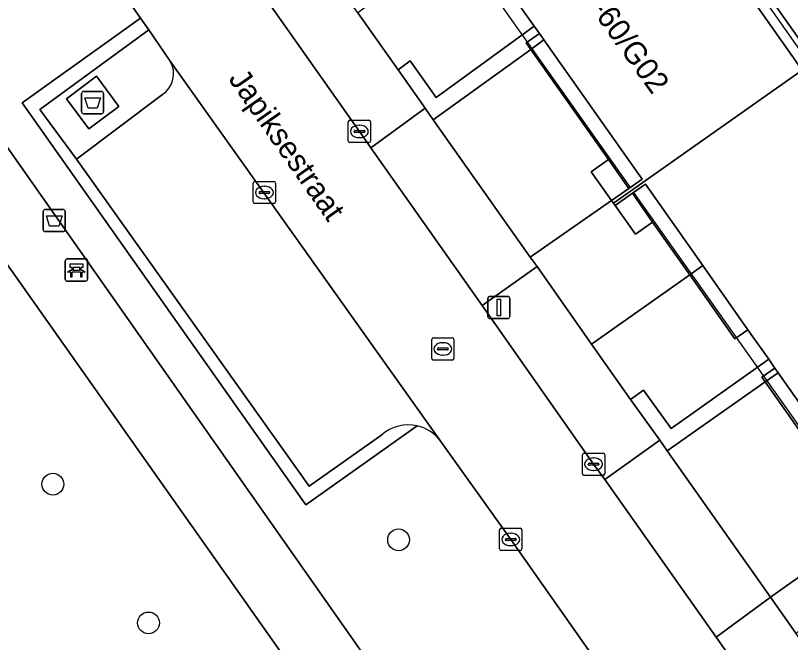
# Model space of a CAD drawing. Extents: x 159352 to 160617, y 385888 to 387323.
# Drawn here: x 160055.18 to 160090.01, y 387181.22 to 387209.38 of the extents above; entities that cross this region are included whole.
import ezdxf

# ---------------------------------------------------------------- set-up
doc = ezdxf.new("R2010")
doc.units = 0
for name, color, linetype in [('IMGEO_Afval_apart_plaats', 7, 'Continuous'), ('IMGEO_Afvalbak', 7, 'Continuous'), ('IMGEO_Bank', 7, 'Continuous'), ('IMGEO_Boom', 7, 'Continuous'), ('IMGEO_Groenvoorziening', 7, 'Continuous'), ('IMGEO_Haag', 7, 'Continuous'), ('IMGEO_Kolk', 7, 'Continuous'), ('IMGEO_Lichtmast', 7, 'Continuous'), ('IMGEO_Openbare_ruimte_label', 7, 'Continuous'), ('IMGEO_Pand', 7, 'Continuous'), ('IMGEO_Pand_nummerreeks', 7, 'Continuous'), ('IMGEO_Pand_overbouw', 7, 'Continuous'), ('IMGEO_Parkeervlak_open', 7, 'Continuous'), ('IMGEO_Rijbaan_lokaal_open', 7, 'Continuous'), ('IMGEO_Rioolput', 7, 'Continuous'), ('IMGEO_Voetpad_gesloten', 7, 'Continuous'), ('IMGEO_Voetpad_open', 7, 'Continuous')]:
    doc.layers.add(name, color=color, linetype=linetype)

msp = doc.modelspace()

# ---------------------------------------------------------------- linework, layer by layer
at = {"layer": 'IMGEO_Afval_apart_plaats'}
for p, q in [((160058.251, 387205.966), (160059.041, 387205.966)), ((160059.041, 387205.966), (160058.251, 387205.966)), ((160058.151, 387205.066), (160058.151, 387205.866)), ((160058.151, 387205.866), (160058.151, 387205.066)), ((160059.141, 387205.866), (160059.141, 387205.066)), ((160059.141, 387205.066), (160059.141, 387205.866)), ((160059.041, 387204.966), (160058.251, 387204.966)), ((160058.251, 387204.966), (160059.041, 387204.966))]:
    msp.add_line(p, q, dxfattribs=at)
msp.add_lwpolyline([(160058.294, 387205.68), (160058.998, 387205.68), (160058.849, 387205.21), (160058.443, 387205.21), (160058.294, 387205.68)], dxfattribs=at)
for centre, start, end in [((160058.251, 387205.866), 90, 180), ((160058.251, 387205.866), 90, 180), ((160059.041, 387205.866), 0, 90), ((160059.041, 387205.866), 360, 90), ((160058.251, 387205.066), 180, 270), ((160058.251, 387205.066), 180, 270), ((160059.041, 387205.066), 270, 0), ((160059.041, 387205.066), 270, 0)]:
    msp.add_arc(centre, 0.1, start, end, dxfattribs=at)
at = {"layer": 'IMGEO_Afvalbak'}
for p, q in [((160056.424, 387199.768), (160056.424, 387200.568)), ((160056.424, 387200.568), (160056.424, 387199.768)), ((160056.524, 387200.668), (160057.314, 387200.668)), ((160057.314, 387200.668), (160056.524, 387200.668)), ((160057.414, 387200.568), (160057.414, 387199.768)), ((160057.414, 387199.768), (160057.414, 387200.568)), ((160057.314, 387199.668), (160056.524, 387199.668)), ((160056.524, 387199.668), (160057.314, 387199.668))]:
    msp.add_line(p, q, dxfattribs=at)
msp.add_lwpolyline([(160056.567, 387200.382), (160057.271, 387200.382), (160057.122, 387199.912), (160056.716, 387199.912), (160056.567, 387200.382)], dxfattribs=at)
for centre, start, end in [((160056.524, 387200.568), 90, 180), ((160056.524, 387200.568), 90, 180), ((160057.314, 387200.568), 0, 90), ((160057.314, 387200.568), 360, 90), ((160056.524, 387199.768), 180, 270), ((160056.524, 387199.768), 180, 270), ((160057.314, 387199.768), 270, 0), ((160057.314, 387199.768), 270, 0)]:
    msp.add_arc(centre, 0.1, start, end, dxfattribs=at)
at = {"layer": 'IMGEO_Bank'}
for p, q in [((160057.42, 387197.52), (160057.42, 387198.361)), ((160057.42, 387198.361), (160057.42, 387197.52)), ((160057.495, 387198.445), (160058.336, 387198.445)), ((160058.336, 387198.445), (160057.495, 387198.445)), ((160058.42, 387198.37), (160058.42, 387197.529)), ((160058.42, 387197.529), (160058.42, 387198.37)), ((160057.729, 387197.951), (160057.729, 387198.057)), ((160057.773, 387198.057), (160057.773, 387197.951)), ((160058.061, 387198.063), (160057.779, 387198.063)), ((160057.779, 387197.945), (160058.061, 387197.945)), ((160058.067, 387197.951), (160058.067, 387198.057)), ((160058.111, 387198.057), (160058.111, 387197.951)), ((160058.117, 387197.843), (160057.724, 387197.843)), ((160058.345, 387197.445), (160057.504, 387197.445)), ((160057.504, 387197.445), (160058.345, 387197.445))]:
    msp.add_line(p, q, dxfattribs=at)
for points in [[(160057.667, 387197.843), (160057.525, 387197.843), (160057.637, 387197.945), (160057.723, 387197.945)], [(160057.723, 387198.063), (160057.637, 387198.063), (160057.637, 387198.224), (160058.2, 387198.224), (160058.2, 387198.063), (160058.117, 387198.063)], [(160058.117, 387197.945), (160058.2, 387197.945), (160058.312, 387197.843), (160058.173, 387197.843)], [(160057.717, 387197.836), (160057.717, 387197.629), (160057.674, 387197.629), (160057.674, 387197.836)], [(160058.167, 387197.836), (160058.167, 387197.629), (160058.123, 387197.629), (160058.123, 387197.836)]]:
    msp.add_lwpolyline(points, dxfattribs=at)
for centre, radius, start, end in [((160057.498, 387198.367), 0.0779, 92.4484, 184.2845), ((160057.498, 387198.367), 0.0779, 92.4484, 184.2845), ((160058.342, 387198.367), 0.0779, 2.4484, 94.2845), ((160058.342, 387198.367), 0.0779, 2.4484, 94.2845), ((160057.722, 387198.056), 0.00671, 2.8957, 87.1043), ((160057.722, 387197.952), 0.00671, 272.8957, 357.1043), ((160057.779, 387198.056), 0.00671, 92.8957, 177.1043), ((160057.779, 387197.952), 0.00671, 182.8957, 267.1043), ((160058.061, 387198.056), 0.00671, 2.8957, 87.1043), ((160058.061, 387197.952), 0.00671, 272.8957, 357.1043), ((160058.118, 387198.056), 0.00671, 92.8957, 177.1043), ((160058.118, 387197.952), 0.00671, 182.8957, 267.1043), ((160057.667, 387197.836), 0.00671, 2.8957, 87.1043), ((160057.724, 387197.836), 0.00671, 92.8957, 177.1043), ((160058.116, 387197.836), 0.00671, 2.8957, 87.1043), ((160058.173, 387197.836), 0.00671, 92.8957, 177.1043), ((160057.498, 387197.523), 0.0779, 182.4484, 274.2845), ((160057.498, 387197.523), 0.0779, 182.4484, 274.2845), ((160058.342, 387197.523), 0.0779, 272.4484, 4.2845), ((160058.342, 387197.523), 0.0779, 272.4484, 4.2845)]:
    msp.add_arc(centre, radius, start, end, dxfattribs=at)
at = {"layer": 'IMGEO_Boom'}
for centre in [(160056.861, 387188.325), (160072.394, 387185.827), (160061.157, 387182.094)]:
    msp.add_circle(centre, 0.489, dxfattribs=at)
at = {"layer": 'IMGEO_Groenvoorziening'}
for points in [[(160055.344, 387245.866), (160061.889, 387236.885), (160062.993, 387237.663), (160066.918, 387240.492), (160069.339, 387237.153), (160069.831, 387237.501), (160069.999, 387237.253), (160101.595, 387192.43), (160101.768, 387192.185), (160101.318, 387191.868), (160103.698, 387188.573), (160099.727, 387185.778), (160098.501, 387187.499), (160094.378, 387184.565), (160106.061, 387168.128), (160120.668, 387178.511)], [(160047.759, 387218.278), (160047.233, 387217.92), (160045.523, 387216.683), (160071.634, 387179.516), (160072.873, 387180.372), (160077.062, 387174.45), (160075.838, 387173.576), (160081.67, 387165.264), (160082.162, 387165.609), (160085.922, 387160.251), (160087.266, 387161.158), (160087.465, 387161.304)], [(160073.235, 387190.943), (160068.226, 387187.397), (160055.476, 387205.455), (160060.802, 387209.256), (160055.702, 387216.6)], [(160071.636, 387190.546), (160068.37, 387188.233), (160057.923, 387202.922), (160056.269, 387205.161), (160061.166, 387208.732), (160060.802, 387209.256), (160055.476, 387205.455), (160068.226, 387187.397), (160073.235, 387190.943)], [(160068.517, 387178.792), (160051.832, 387202.4), (160051.581, 387202.763), (160025.862, 387184.96), (160025.517, 387185.451), (160025.275, 387185.281), (160017.272, 387196.671), (160015.897, 387195.695), (160015.697, 387195.563)], [(160088.812, 387169.672), (160088.671, 387169.86), (160077.438, 387185.845), (160074.25, 387190.309)]]:
    msp.add_lwpolyline(points, dxfattribs=at)
for points in [[(160073.582, 387205.216), (160073.952, 387204.694), (160078.34, 387207.856), (160078.133, 387208.149), (160078.721, 387208.564), (160078.484, 387208.899), (160074.086, 387205.694), (160072.919, 387207.337), (160072.372, 387206.94)], [(160081.058, 387194.621), (160085.478, 387197.735), (160083.809, 387200.101), (160083.046, 387199.558), (160082.13, 387200.845), (160082.049, 387200.954), (160081.967, 387201.063), (160078.312, 387198.525), (160078.615, 387198.1)], [(160084.465, 387189.826), (160088.874, 387192.92), (160088.723, 387193.134), (160089.301, 387193.542), (160089.026, 387193.934), (160084.636, 387190.82), (160083.395, 387192.545), (160082.811, 387192.125), (160084.135, 387190.298)]]:
    msp.add_lwpolyline(points, close=True, dxfattribs=at)
for centre, radius, start, end in [((160072.828, 387189.163), 1.826, 77.1327, 130.7543), ((160072.825, 387189.157), 1.833, 38.9536, 77.0661)]:
    msp.add_arc(centre, radius, start, end, dxfattribs=at)
at = {"layer": 'IMGEO_Haag'}
msp.add_lwpolyline([(160071.636, 387190.546), (160068.37, 387188.233), (160057.923, 387202.922), (160056.269, 387205.161), (160061.166, 387208.732), (160060.802, 387209.256), (160055.476, 387205.455), (160068.226, 387187.397), (160073.235, 387190.943)], dxfattribs=at)
msp.add_lwpolyline([(160084.465, 387189.826), (160088.874, 387192.92), (160088.723, 387193.134), (160089.301, 387193.542), (160089.026, 387193.934), (160084.636, 387190.82), (160083.395, 387192.545), (160082.811, 387192.125), (160084.135, 387190.298)], close=True, dxfattribs=at)
msp.add_arc((160072.828, 387189.163), 1.826, 77.1327, 130.7543, dxfattribs=at)
at = {"layer": 'IMGEO_Kolk'}
for p, q in [((160070.133, 387203.744), (160070.133, 387204.596)), ((160070.208, 387204.67), (160071.06, 387204.67)), ((160071.134, 387204.596), (160071.134, 387203.744)), ((160070.435, 387204.213), (160070.833, 387204.213)), ((160070.621, 387204.45), (160070.646, 387204.45)), ((160070.392, 387204.164), (160070.392, 387204.176)), ((160070.83, 387204.127), (160070.432, 387204.127)), ((160070.644, 387203.89), (160070.619, 387203.89)), ((160070.876, 387204.176), (160070.876, 387204.164)), ((160071.06, 387203.67), (160070.208, 387203.67)), ((160065.865, 387201.001), (160065.865, 387201.853)), ((160065.94, 387201.927), (160066.792, 387201.927)), ((160066.866, 387201.853), (160066.866, 387201.001)), ((160066.124, 387201.421), (160066.124, 387201.433)), ((160066.167, 387201.47), (160066.565, 387201.47)), ((160066.353, 387201.707), (160066.378, 387201.707)), ((160066.608, 387201.433), (160066.608, 387201.421)), ((160066.562, 387201.384), (160066.164, 387201.384)), ((160066.376, 387201.147), (160066.351, 387201.147)), ((160066.792, 387200.927), (160065.94, 387200.927)), ((160080.655, 387188.797), (160080.655, 387189.649)), ((160080.73, 387189.723), (160081.582, 387189.723)), ((160081.656, 387189.649), (160081.656, 387188.797)), ((160080.914, 387189.217), (160080.914, 387189.229)), ((160080.957, 387189.266), (160081.355, 387189.266)), ((160081.143, 387189.503), (160081.168, 387189.503)), ((160081.398, 387189.229), (160081.398, 387189.217)), ((160081.352, 387189.18), (160080.954, 387189.18)), ((160081.166, 387188.943), (160081.141, 387188.943)), ((160081.582, 387188.723), (160080.73, 387188.723)), ((160076.935, 387185.418), (160076.935, 387186.27)), ((160077.01, 387186.344), (160077.862, 387186.344)), ((160077.423, 387186.124), (160077.448, 387186.124)), ((160077.936, 387186.27), (160077.936, 387185.418)), ((160077.194, 387185.838), (160077.194, 387185.85)), ((160077.632, 387185.801), (160077.234, 387185.801)), ((160077.237, 387185.887), (160077.635, 387185.887)), ((160077.678, 387185.85), (160077.678, 387185.838)), ((160077.446, 387185.564), (160077.421, 387185.564)), ((160077.862, 387185.344), (160077.01, 387185.344))]:
    msp.add_line(p, q, dxfattribs=at)
for points in [[(160070.133, 387203.744), (160070.133, 387204.596)], [(160070.208, 387204.67), (160071.06, 387204.67)], [(160071.134, 387204.596), (160071.134, 387203.744)], [(160071.06, 387203.67), (160070.208, 387203.67)], [(160065.865, 387201.001), (160065.865, 387201.853)], [(160065.94, 387201.927), (160066.792, 387201.927)], [(160066.866, 387201.853), (160066.866, 387201.001)], [(160066.792, 387200.927), (160065.94, 387200.927)], [(160080.655, 387188.797), (160080.655, 387189.649)], [(160080.73, 387189.723), (160081.582, 387189.723)], [(160081.656, 387189.649), (160081.656, 387188.797)], [(160081.582, 387188.723), (160080.73, 387188.723)], [(160076.935, 387185.418), (160076.935, 387186.27)], [(160077.01, 387186.344), (160077.862, 387186.344)], [(160077.936, 387186.27), (160077.936, 387185.418)], [(160077.862, 387185.344), (160077.01, 387185.344)]]:
    msp.add_lwpolyline(points, dxfattribs=at)
for centre, radius, start, end in [((160070.21, 387204.594), 0.0765, 91.552, 178.448), ((160070.21, 387204.594), 0.0765, 91.552, 178.448), ((160071.058, 387204.594), 0.0765, 1.552, 88.448), ((160071.058, 387204.594), 0.0765, 1.552, 88.448), ((160070.432, 387204.173), 0.0403, 85.8775, 175.7526), ((160070.837, 387204.175), 0.0386, 1.7309, 96.639), ((160070.429, 387204.163), 0.0366, 178.938, 274.7102), ((160070.833, 387204.17), 0.043, 264.8664, 352.4533), ((160070.21, 387203.746), 0.0765, 181.552, 268.448), ((160070.21, 387203.746), 0.0765, 181.552, 268.448), ((160071.058, 387203.746), 0.0765, 271.552, 358.448), ((160071.058, 387203.746), 0.0765, 271.552, 358.448), ((160065.942, 387201.851), 0.0765, 91.552, 178.448), ((160065.942, 387201.851), 0.0765, 91.552, 178.448), ((160066.79, 387201.851), 0.0765, 1.552, 88.448), ((160066.79, 387201.851), 0.0765, 1.552, 88.448), ((160066.164, 387201.43), 0.0403, 85.8775, 175.7526), ((160066.161, 387201.42), 0.0366, 178.938, 274.7102), ((160066.565, 387201.427), 0.043, 264.8664, 352.4533), ((160066.569, 387201.432), 0.0386, 1.7309, 96.639), ((160065.942, 387201.003), 0.0765, 181.552, 268.448), ((160065.942, 387201.003), 0.0765, 181.552, 268.448), ((160066.79, 387201.003), 0.0765, 271.552, 358.448), ((160066.79, 387201.003), 0.0765, 271.552, 358.448), ((160080.732, 387189.647), 0.0765, 91.552, 178.448), ((160080.732, 387189.647), 0.0765, 91.552, 178.448), ((160081.58, 387189.647), 0.0765, 1.552, 88.448), ((160081.58, 387189.647), 0.0765, 1.552, 88.448), ((160080.954, 387189.226), 0.0403, 85.8775, 175.7526), ((160081.359, 387189.228), 0.0386, 1.7309, 96.639), ((160080.951, 387189.216), 0.0366, 178.938, 274.7102), ((160081.355, 387189.223), 0.043, 264.8664, 352.4533), ((160080.732, 387188.799), 0.0765, 181.552, 268.448), ((160080.732, 387188.799), 0.0765, 181.552, 268.448), ((160081.58, 387188.799), 0.0765, 271.552, 358.448), ((160081.58, 387188.799), 0.0765, 271.552, 358.448), ((160077.012, 387186.268), 0.0765, 91.552, 178.448), ((160077.012, 387186.268), 0.0765, 91.552, 178.448), ((160077.86, 387186.268), 0.0765, 1.552, 88.448), ((160077.86, 387186.268), 0.0765, 1.552, 88.448), ((160077.234, 387185.847), 0.0403, 85.8775, 175.7526), ((160077.231, 387185.837), 0.0366, 178.938, 274.7102), ((160077.635, 387185.844), 0.043, 264.8664, 352.4533), ((160077.639, 387185.849), 0.0386, 1.7309, 96.639), ((160077.012, 387185.42), 0.0765, 181.552, 268.448), ((160077.012, 387185.42), 0.0765, 181.552, 268.448), ((160077.86, 387185.42), 0.0765, 271.552, 358.448), ((160077.86, 387185.42), 0.0765, 271.552, 358.448)]:
    msp.add_arc(centre, radius, start, end, dxfattribs=at)
for centre, major_axis, ratio, start_param, end_param in [((160070.62, 387204.17), (-0.387, 0.002), 0.722429, 4.712389, 7.853982), ((160070.645, 387204.17), (-0.39, 0.002), 0.717154, 1.570796, 4.712389), ((160066.352, 387201.427), (-0.387, 0.002), 0.722429, 4.712389, 7.853982), ((160066.377, 387201.427), (-0.39, 0.002), 0.717154, 1.570796, 4.712389), ((160081.142, 387189.223), (-0.387, 0.002), 0.722429, 4.712389, 7.853982), ((160081.167, 387189.223), (-0.39, 0.002), 0.717154, 1.570796, 4.712389), ((160077.422, 387185.844), (-0.387, 0.002), 0.722429, 4.712389, 7.853982), ((160077.447, 387185.844), (-0.39, 0.002), 0.717154, 1.570796, 4.712389)]:
    msp.add_ellipse(centre, major_axis=major_axis, ratio=ratio, start_param=start_param, end_param=end_param, dxfattribs=at)
at = {"layer": 'IMGEO_Lichtmast'}
for p, q in [((160076.403, 387195.863), (160076.403, 387196.663)), ((160076.403, 387196.663), (160076.403, 387195.863)), ((160076.503, 387196.763), (160077.293, 387196.763)), ((160077.293, 387196.763), (160076.503, 387196.763)), ((160077.393, 387196.663), (160077.393, 387195.863)), ((160077.393, 387195.863), (160077.393, 387196.663)), ((160077.293, 387195.763), (160076.503, 387195.763)), ((160076.503, 387195.763), (160077.293, 387195.763))]:
    msp.add_line(p, q, dxfattribs=at)
msp.add_lwpolyline([(160076.823, 387196.638), (160076.973, 387196.638), (160076.973, 387195.888), (160076.823, 387195.888), (160076.823, 387196.638)], dxfattribs=at)
for centre, start, end in [((160076.503, 387196.663), 90, 180), ((160076.503, 387196.663), 90, 180), ((160077.293, 387196.663), 0, 90), ((160077.293, 387196.663), 360, 90), ((160076.503, 387195.863), 180, 270), ((160076.503, 387195.863), 180, 270), ((160077.293, 387195.863), 270, 0), ((160077.293, 387195.863), 270, 0)]:
    msp.add_arc(centre, 0.1, start, end, dxfattribs=at)
at = {"layer": 'IMGEO_Pand'}
for points in [[(160079.979, 387221.887), (160071.493, 387215.906), (160071.573, 387215.795), (160072.36, 387216.334), (160072.946, 387216.735), (160075.504, 387213.115), (160077.558, 387210.21), (160078.484, 387208.899), (160078.721, 387208.564), (160078.924, 387208.277), (160083.338, 387202.031), (160082.744, 387201.612), (160081.967, 387201.063), (160082.049, 387200.954), (160090.522, 387206.926)], [(160090.522, 387206.926), (160082.049, 387200.954), (160082.13, 387200.845), (160082.899, 387201.391), (160083.484, 387201.806), (160086.061, 387198.146), (160088.09, 387195.263), (160089.026, 387193.934), (160089.301, 387193.542), (160089.453, 387193.327), (160093.907, 387186.999), (160093.335, 387186.597), (160092.523, 387186.026), (160092.693, 387185.783), (160101.318, 387191.868), (160101.768, 387192.185), (160101.595, 387192.43), (160101.383, 387192.28), (160101.023, 387192.026)]]:
    msp.add_lwpolyline(points, close=True, dxfattribs=at)
at = {"layer": 'IMGEO_Pand_overbouw'}
for points in [[(160080.339, 387222.141), (160079.979, 387221.887), (160090.522, 387206.926), (160090.882, 387207.18)], [(160072.946, 387216.735), (160072.388, 387216.353), (160082.799, 387201.65), (160083.338, 387202.031), (160078.924, 387208.277), (160078.721, 387208.564), (160078.484, 387208.899), (160077.558, 387210.21), (160075.504, 387213.115)], [(160083.484, 387201.806), (160082.954, 387201.43), (160093.417, 387186.655), (160093.907, 387186.999), (160089.453, 387193.327), (160089.301, 387193.542), (160089.026, 387193.934), (160088.09, 387195.263), (160086.061, 387198.146)]]:
    msp.add_lwpolyline(points, close=True, dxfattribs=at)
at = {"layer": 'IMGEO_Parkeervlak_open'}
for points in [[(160078.312, 387198.525), (160081.967, 387201.063), (160081.051, 387202.351), (160081.831, 387202.906), (160078.34, 387207.856), (160073.952, 387204.694)], [(160089.11, 387183.247), (160092.693, 387185.783), (160092.523, 387186.026), (160091.607, 387187.313), (160092.421, 387187.892), (160088.874, 387192.92), (160084.465, 387189.826)]]:
    msp.add_lwpolyline(points, close=True, dxfattribs=at)
for points in [[(160074.25, 387190.309), (160062.131, 387207.328)], [(160061.784, 387205.823), (160057.923, 387202.922), (160068.37, 387188.233), (160071.636, 387190.546)]]:
    msp.add_lwpolyline(points, dxfattribs=at)
for centre, radius, start, end in [((160061.162, 387206.759), 1.124, 303.5979, 30.4351), ((160072.828, 387189.163), 1.826, 77.1327, 130.7543), ((160072.825, 387189.157), 1.833, 38.9536, 77.0661)]:
    msp.add_arc(centre, radius, start, end, dxfattribs=at)
at = {"layer": 'IMGEO_Rijbaan_lokaal_open'}
for points in [[(160076.145, 387196.356), (160071.148, 387203.431), (160070.633, 387204.17), (160065.572, 387211.357), (160060.398, 387218.642), (160059.911, 387219.325), (160059.753, 387219.539)], [(160055.702, 387216.6), (160060.802, 387209.256), (160061.166, 387208.732), (160062.131, 387207.328), (160074.25, 387190.309), (160077.438, 387185.845), (160088.671, 387169.86), (160088.812, 387169.672)], [(160093.103, 387172.318), (160092.876, 387172.643), (160086.659, 387181.459), (160081.656, 387188.529), (160081.155, 387189.222), (160076.145, 387196.356)]]:
    msp.add_lwpolyline(points, dxfattribs=at)
at = {"layer": 'IMGEO_Rioolput'}
for p, q in [((160073.882, 387193.974), (160073.882, 387194.826)), ((160073.957, 387194.9), (160074.809, 387194.9)), ((160074.883, 387194.826), (160074.883, 387193.974)), ((160074.37, 387194.68), (160074.395, 387194.68)), ((160074.141, 387194.394), (160074.141, 387194.406)), ((160074.579, 387194.357), (160074.181, 387194.357)), ((160074.184, 387194.443), (160074.582, 387194.443)), ((160074.393, 387194.12), (160074.368, 387194.12)), ((160074.625, 387194.406), (160074.625, 387194.394)), ((160074.809, 387193.9), (160073.957, 387193.9))]:
    msp.add_line(p, q, dxfattribs=at)
for points in [[(160073.882, 387193.974), (160073.882, 387194.826)], [(160073.957, 387194.9), (160074.809, 387194.9)], [(160074.883, 387194.826), (160074.883, 387193.974)], [(160074.809, 387193.9), (160073.957, 387193.9)]]:
    msp.add_lwpolyline(points, dxfattribs=at)
for centre, radius, start, end in [((160073.959, 387194.824), 0.0765, 91.552, 178.448), ((160073.959, 387194.824), 0.0765, 91.552, 178.448), ((160074.807, 387194.824), 0.0765, 1.552, 88.448), ((160074.807, 387194.824), 0.0765, 1.552, 88.448), ((160074.181, 387194.403), 0.0403, 85.8775, 175.7526), ((160074.178, 387194.393), 0.0366, 178.938, 274.7102), ((160074.582, 387194.4), 0.043, 264.8664, 352.4533), ((160074.586, 387194.405), 0.0386, 1.7309, 96.639), ((160073.959, 387193.976), 0.0765, 181.552, 268.448), ((160073.959, 387193.976), 0.0765, 181.552, 268.448), ((160074.807, 387193.976), 0.0765, 271.552, 358.448), ((160074.807, 387193.976), 0.0765, 271.552, 358.448)]:
    msp.add_arc(centre, radius, start, end, dxfattribs=at)
for centre, major_axis, ratio, start_param, end_param in [((160074.369, 387194.4), (-0.387, 0.002), 0.722429, 4.712389, 7.853982), ((160074.394, 387194.4), (-0.39, 0.002), 0.717154, 1.570796, 4.712389)]:
    msp.add_ellipse(centre, major_axis=major_axis, ratio=ratio, start_param=start_param, end_param=end_param, dxfattribs=at)
at = {"layer": 'IMGEO_Voetpad_gesloten'}
msp.add_lwpolyline([(160058.822, 387206.645), (160057.467, 387205.637), (160058.471, 387204.287), (160059.826, 387205.295)], close=True, dxfattribs=at)
at = {"layer": 'IMGEO_Voetpad_open'}
for points in [[(160069.999, 387237.253), (160069.792, 387237.106), (160069.432, 387236.852), (160079.979, 387221.887), (160090.522, 387206.926), (160101.023, 387192.026), (160101.383, 387192.28), (160101.595, 387192.43)], [(160072.372, 387206.94), (160070.57, 387209.497), (160068.029, 387213.12), (160065.572, 387211.357), (160070.633, 387204.17), (160071.148, 387203.431), (160073.582, 387205.216)], [(160072.372, 387206.94), (160072.919, 387207.337), (160074.086, 387205.694), (160078.484, 387208.899), (160077.558, 387210.21), (160076.971, 387209.796), (160074.928, 387212.693), (160070.57, 387209.497)], [(160078.34, 387207.856), (160078.924, 387208.277), (160078.721, 387208.564), (160078.133, 387208.149)], [(160082.744, 387201.612), (160083.338, 387202.031), (160078.924, 387208.277), (160078.34, 387207.856), (160081.831, 387202.906)], [(160058.471, 387204.287), (160057.467, 387205.637), (160058.822, 387206.645), (160059.826, 387205.295)], [(160073.952, 387204.694), (160073.582, 387205.216), (160071.148, 387203.431), (160076.145, 387196.356), (160078.615, 387198.1), (160078.312, 387198.525)], [(160081.051, 387202.351), (160081.967, 387201.063), (160082.744, 387201.612), (160081.831, 387202.906)], [(160083.809, 387200.101), (160085.478, 387197.735), (160086.061, 387198.146), (160083.484, 387201.806), (160082.899, 387201.391)], [(160083.809, 387200.101), (160082.899, 387201.391), (160082.13, 387200.845), (160083.046, 387199.558)], [(160078.615, 387198.1), (160076.145, 387196.356), (160081.155, 387189.222), (160081.656, 387188.529), (160084.135, 387190.298), (160082.811, 387192.125), (160081.058, 387194.621)], [(160088.09, 387195.263), (160086.061, 387198.146), (160085.478, 387197.735), (160087.51, 387194.854)], [(160082.811, 387192.125), (160083.395, 387192.545), (160084.636, 387190.82), (160089.026, 387193.934), (160088.09, 387195.263), (160087.51, 387194.854), (160085.478, 387197.735), (160081.058, 387194.621)], [(160088.874, 387192.92), (160089.453, 387193.327), (160089.301, 387193.542), (160088.723, 387193.134)], [(160093.335, 387186.597), (160093.907, 387186.999), (160089.453, 387193.327), (160088.874, 387192.92), (160092.421, 387187.892)], [(160090.252, 387181.629), (160094.378, 387184.565), (160098.501, 387187.499), (160099.727, 387185.778), (160103.698, 387188.573), (160101.318, 387191.868), (160092.693, 387185.783), (160089.11, 387183.247)], [(160084.465, 387189.826), (160084.135, 387190.298), (160081.656, 387188.529), (160086.659, 387181.459), (160089.093, 387183.235), (160089.11, 387183.247)]]:
    msp.add_lwpolyline(points, close=True, dxfattribs=at)
for points in [[(160075.838, 387173.576), (160077.062, 387174.45), (160072.873, 387180.372), (160071.634, 387179.516), (160045.523, 387216.683), (160043.935, 387215.535), (160043.801, 387215.44)], [(160043.572, 387214.166), (160043.752, 387213.887), (160044.022, 387213.498), (160046.497, 387209.938), (160046.839, 387209.446), (160049.448, 387205.692), (160051.239, 387203.256), (160051.581, 387202.763), (160051.832, 387202.4), (160068.517, 387178.792), (160079.06, 387163.854), (160079.256, 387163.57), (160079.597, 387163.077), (160082.006, 387159.592), (160082.099, 387159.441), (160082.152, 387159.36)], [(160062.131, 387207.328), (160061.166, 387208.732), (160056.269, 387205.161), (160057.923, 387202.922), (160061.784, 387205.823)], [(160098.569, 387169.947), (160090.252, 387181.629), (160089.11, 387183.247), (160089.093, 387183.235), (160086.659, 387181.459), (160092.876, 387172.643), (160093.103, 387172.318)]]:
    msp.add_lwpolyline(points, dxfattribs=at)
msp.add_arc((160061.162, 387206.759), 1.124, 303.5979, 30.4351, dxfattribs=at)

# ---------------------------------------------------------------- texts
at = {"layer": 'IMGEO_Openbare_ruimte_label'}
msp.add_text('Japiksestraat', height=1, rotation=304.9451, dxfattribs=at).set_placement((160064.719, 387206.527))
at = {"layer": 'IMGEO_Pand_nummerreeks'}
msp.add_text('50-60/G02', height=1, rotation=305.789, dxfattribs=at).set_placement((160080.114, 387210.904))

doc.saveas('drawing.dxf')
